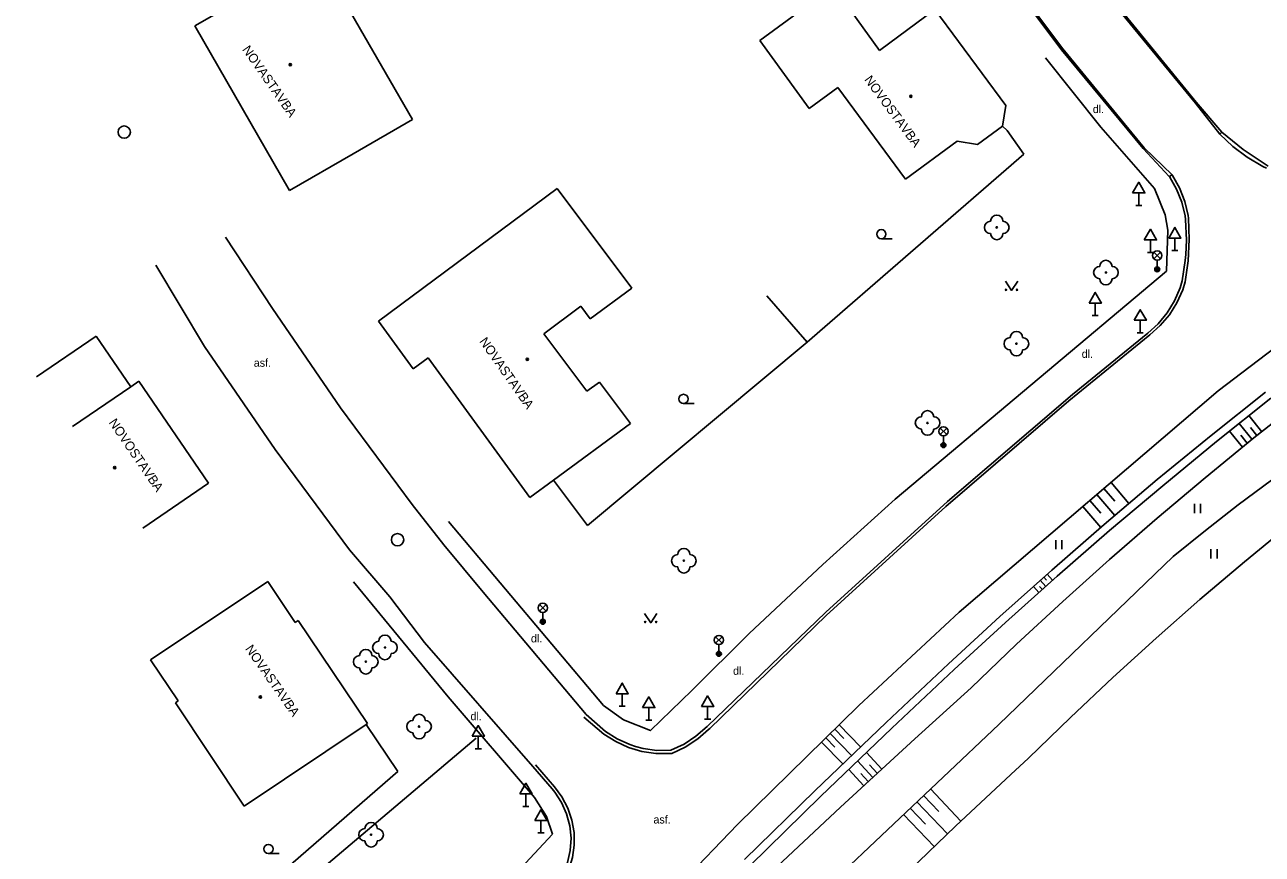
# Model space of a CAD drawing. Extents: x -539515 to -538098, y -1182060 to -1180157.
# Drawn here: x -538555.7 to -538455.2, y -1180570 to -1180502.6 of the extents above; entities that cross this region are included whole.
import ezdxf

# ---------------------------------------------------------------- set-up
doc = ezdxf.new("R2010")
doc.units = 0
for name, color, linetype in [('Vrstva 1', 7, 'Continuous'), ('Vrstva 11', 7, 'Continuous'), ('Vrstva 13', 7, 'Continuous'), ('Vrstva 22', 7, 'Continuous'), ('Vrstva 27', 7, 'Continuous'), ('Vrstva 29', 7, 'Continuous'), ('Vrstva 33', 7, 'Continuous'), ('Vrstva 34', 7, 'Continuous'), ('Vrstva 36', 7, 'Continuous'), ('Vrstva 39', 7, 'Continuous'), ('Vrstva 40', 7, 'Continuous'), ('Vrstva 41', 7, 'Continuous'), ('Vrstva 68', 7, 'Continuous'), ('Vrstva 88', 7, 'Continuous')]:
    doc.layers.add(name, color=color, linetype=linetype)

msp = doc.modelspace()

# ---------------------------------------------------------------- linework, layer by layer
at = {"layer": 'Vrstva 1'}
for p, q in [((-538531.89, -1180496.97), (-538524.2, -1180510.33)), ((-538535.815, -1180499.234), (-538541.88, -1180502.72)), ((-538490.01, -1180499.51), (-538495.99, -1180503.89)), ((-538486.26, -1180504.7), (-538490.01, -1180499.51)), ((-538481.76, -1180501.37), (-538486.26, -1180504.7)), ((-538476, -1180509.17), (-538481.76, -1180501.37)), ((-538541.88, -1180502.72), (-538534.2, -1180516.08)), ((-538495.99, -1180503.89), (-538491.99, -1180509.42)), ((-538491.99, -1180509.42), (-538489.64, -1180507.73)), ((-538489.64, -1180507.73), (-538484.14, -1180515.18)), ((-538476.28, -1180510.87), (-538476, -1180509.17)), ((-538524.2, -1180510.33), (-538529.03, -1180513.11)), ((-538478.29, -1180512.34), (-538476.28, -1180510.87)), ((-538484.14, -1180515.18), (-538479.96, -1180512.09)), ((-538479.96, -1180512.09), (-538478.29, -1180512.34)), ((-538534.2, -1180516.08), (-538529.03, -1180513.11)), ((-538512.45, -1180515.94), (-538526.97, -1180526.71)), ((-538512.45, -1180515.94), (-538506.39, -1180524.03)), ((-538506.39, -1180524.03), (-538509.77, -1180526.53)), ((-538510.54, -1180525.5), (-538513.53, -1180527.73)), ((-538509.77, -1180526.53), (-538510.54, -1180525.5)), ((-538526.97, -1180526.71), (-538524.14, -1180530.59)), ((-538513.53, -1180527.73), (-538510.03, -1180532.41)), ((-538549.91, -1180527.92), (-538554.757, -1180531.238)), ((-538547.088, -1180532.043), (-538549.91, -1180527.92)), ((-538524.14, -1180530.59), (-538522.932, -1180529.702)), ((-538522.932, -1180529.702), (-538514.66, -1180541.04)), ((-538540.78, -1180539.87), (-538546.44, -1180531.6)), ((-538510.03, -1180532.41), (-538509.02, -1180531.67)), ((-538509.02, -1180531.67), (-538506.492, -1180535.028)), ((-538540.78, -1180539.87), (-538546.121, -1180543.525)), ((-538545.5, -1180554.24), (-538535.97, -1180547.86)), ((-538535.97, -1180547.86), (-538533.726, -1180551.196)), ((-538533.726, -1180551.196), (-538533.48, -1180551.03)), ((-538533.48, -1180551.03), (-538527.85, -1180559.4)), ((-538545.5, -1180554.24), (-538543.25, -1180557.58)), ((-538543.25, -1180557.58), (-538543.47, -1180557.74)), ((-538543.47, -1180557.74), (-538537.89, -1180566.12))]:
    msp.add_line(p, q, dxfattribs=at)
for points in [[(-538546.44, -1180531.6), (-538547.088, -1180532.043), (-538551.814, -1180535.278)], [(-538514.66, -1180541.04), (-538512.748, -1180539.632), (-538506.492, -1180535.028)], [(-538527.85, -1180559.4), (-538527.979, -1180559.486), (-538537.89, -1180566.12)]]:
    msp.add_lwpolyline(points, dxfattribs=at)
at = {"layer": 'Vrstva 11'}
msp.add_line((-538474.55, -1180513.14), (-538475.88, -1180511.21), dxfattribs=at)
at = {"layer": 'Vrstva 13'}
for p, q in [((-538477.44, -1180496.43), (-538471.38, -1180504.58)), ((-538467.02, -1180501.18), (-538460.6, -1180508.99)), ((-538471.38, -1180504.58), (-538464.76, -1180512.61)), ((-538472.78, -1180505.3), (-538468.27, -1180510.93)), ((-538460.6, -1180508.99), (-538458.62, -1180511.51)), ((-538468.27, -1180510.93), (-538463.92, -1180515.93)), ((-538458.62, -1180511.51), (-538458.44, -1180511.34)), ((-538464.76, -1180512.61), (-538462.49, -1180514.82)), ((-538462.72, -1180514.95), (-538462.49, -1180514.82)), ((-538462.94, -1180522.64), (-538485, -1180541.17)), ((-538470.874, -1180533.185), (-538464.31, -1180527.83)), ((-538459.329, -1180536.003), (-538454.911, -1180532.477)), ((-538480.871, -1180541.763), (-538470.874, -1180533.185)), ((-538458.895, -1180536.501), (-538454.481, -1180532.978)), ((-538463.696, -1180539.59), (-538459.329, -1180536.003)), ((-538463.259, -1180540.086), (-538458.895, -1180536.501)), ((-538468.012, -1180543.24), (-538463.696, -1180539.59)), ((-538467.572, -1180543.732), (-538463.259, -1180540.086)), ((-538490.603, -1180550.641), (-538480.871, -1180541.763)), ((-538508.68, -1180557.96), (-538521.27, -1180542.98)), ((-538472.277, -1180546.95), (-538468.012, -1180543.24)), ((-538471.833, -1180547.438), (-538467.572, -1180543.732)), ((-538476.488, -1180550.72), (-538472.277, -1180546.95)), ((-538529.01, -1180547.9), (-538521.31, -1180557.24)), ((-538476.041, -1180551.205), (-538471.833, -1180547.438)), ((-538500.06, -1180559.81), (-538490.603, -1180550.641)), ((-538480.645, -1180554.549), (-538476.488, -1180550.72)), ((-538480.195, -1180555.031), (-538476.041, -1180551.205)), ((-538485.72, -1180559.321), (-538480.645, -1180554.549)), ((-538485.256, -1180559.792), (-538480.195, -1180555.031)), ((-538521.31, -1180557.24), (-538514.29, -1180565.43)), ((-538508.65, -1180560.27), (-538510.28, -1180558.89)), ((-538491.51, -1180564.87), (-538485.72, -1180559.321)), ((-538491.045, -1180565.338), (-538485.256, -1180559.792)), ((-538514.22, -1180562.76), (-538512.67, -1180564.56)), ((-538497.245, -1180570.476), (-538491.51, -1180564.87)), ((-538496.777, -1180570.942), (-538491.045, -1180565.338)), ((-538512.82, -1180568.41), (-538518.83, -1180574.84))]:
    msp.add_line(p, q, dxfattribs=at)
for points in [[(-538458.62, -1180511.51), (-538457.552, -1180512.51), (-538456.381, -1180513.388), (-538455.121, -1180514.133), (-538454.83, -1180514.28)], [(-538461.19, -1180518.11), (-538461.464, -1180516.974), (-538461.89, -1180515.886), (-538462.46, -1180514.866), (-538462.49, -1180514.82)], [(-538463.92, -1180515.93), (-538463.06, -1180518.08), (-538462.84, -1180519.32), (-538462.94, -1180522.64)], [(-538461.42, -1180523.52), (-538461.177, -1180521.799), (-538461.093, -1180520.062), (-538461.169, -1180518.326), (-538461.19, -1180518.11)], [(-538464.31, -1180527.83), (-538463.454, -1180527.062), (-538462.712, -1180526.183), (-538462.099, -1180525.21), (-538461.627, -1180524.161), (-538461.42, -1180523.52)], [(-538485, -1180541.17), (-538490.88, -1180546.48), (-538496.85, -1180552.09), (-538501.51, -1180556.73)], [(-538501.51, -1180556.73), (-538504.88, -1180559.98), (-538507.06, -1180559.12), (-538508.68, -1180557.96)], [(-538503.14, -1180561.84), (-538502.058, -1180561.328), (-538501.02, -1180560.65), (-538500.147, -1180559.897), (-538500.06, -1180559.81)], [(-538508.65, -1180560.27), (-538507.689, -1180560.883), (-538506.652, -1180561.355), (-538505.559, -1180561.678), (-538504.432, -1180561.844), (-538503.292, -1180561.851), (-538503.14, -1180561.84)], [(-538512.67, -1180564.56), (-538512.059, -1180565.382), (-538511.584, -1180566.289), (-538511.255, -1180567.259), (-538511.081, -1180568.269), (-538511.066, -1180569.293), (-538511.211, -1180570.307), (-538511.511, -1180571.286), (-538511.96, -1180572.207), (-538512.26, -1180572.67)], [(-538514.29, -1180565.43), (-538513.32, -1180566.97), (-538512.82, -1180568.41)]]:
    msp.add_lwpolyline(points, dxfattribs=at)
at = {"layer": 'Vrstva 22'}
for centre in [(-538476.74, -1180519.09), (-538467.87, -1180522.76), (-538475.14, -1180528.54), (-538482.36, -1180534.98), (-538502.16, -1180546.18), (-538526.44, -1180553.23), (-538528, -1180554.39), (-538523.67, -1180559.66), (-538527.57, -1180568.45)]:
    msp.add_circle(centre, 0.05, dxfattribs=at)
for centre, start, end in [((-538477.24, -1180519.09), 90, 270), ((-538476.74, -1180518.59), 0, 180), ((-538476.24, -1180519.09), 270, 90), ((-538476.74, -1180519.59), 180, 0), ((-538467.87, -1180522.26), 0, 180), ((-538468.37, -1180522.76), 90, 270), ((-538467.37, -1180522.76), 270, 90), ((-538467.87, -1180523.26), 180, 0), ((-538475.14, -1180528.04), 0, 180), ((-538475.64, -1180528.54), 90, 270), ((-538474.64, -1180528.54), 270, 90), ((-538475.14, -1180529.04), 180, 0), ((-538482.86, -1180534.98), 90, 270), ((-538482.36, -1180534.48), 0, 180), ((-538481.86, -1180534.98), 270, 90), ((-538482.36, -1180535.48), 180, 0), ((-538502.66, -1180546.18), 90, 270), ((-538502.16, -1180545.68), 0, 180), ((-538501.66, -1180546.18), 270, 90), ((-538502.16, -1180546.68), 180, 0), ((-538526.94, -1180553.23), 90, 270), ((-538526.44, -1180552.73), 0, 180), ((-538525.94, -1180553.23), 270, 90), ((-538528.5, -1180554.39), 90, 270), ((-538528, -1180553.89), 0, 180), ((-538527.5, -1180554.39), 270, 90), ((-538526.44, -1180553.73), 180, 0), ((-538528, -1180554.89), 180, 0), ((-538523.67, -1180559.16), 0, 180), ((-538524.17, -1180559.66), 90, 270), ((-538523.17, -1180559.66), 270, 90), ((-538523.67, -1180560.16), 180, 0), ((-538528.07, -1180568.45), 90, 270), ((-538527.57, -1180567.95), 0, 180), ((-538527.07, -1180568.45), 270, 90), ((-538527.57, -1180568.95), 180, 0)]:
    msp.add_arc(centre, 0.5, start, end, dxfattribs=at)
at = {"layer": 'Vrstva 27'}
for p, q in [((-538455.212, -1180535.693), (-538456.251, -1180534.379)), ((-538456.768, -1180536.948), (-538457.833, -1180535.644)), ((-538455.994, -1180536.315), (-538457.053, -1180535.019)), ((-538455.604, -1180536.003), (-538456.123, -1180535.347)), ((-538456.381, -1180536.632), (-538456.912, -1180535.981)), ((-538467.456, -1180539.823), (-538465.995, -1180541.534)), ((-538468.597, -1180540.796), (-538467.14, -1180542.503)), ((-538468.027, -1180540.309), (-538467.143, -1180541.346)), ((-538469.738, -1180541.77), (-538468.283, -1180543.476)), ((-538469.168, -1180541.283), (-538468.283, -1180542.319)), ((-538472.754, -1180548.263), (-538473.199, -1180547.766)), ((-538472.697, -1180547.765), (-538472.919, -1180547.517)), ((-538472.196, -1180547.763), (-538472.638, -1180547.269)), ((-538473.313, -1180548.764), (-538473.759, -1180548.265)), ((-538473.034, -1180548.513), (-538473.257, -1180548.265)), ((-538489.903, -1180559.872), (-538489.164, -1180560.634)), ((-538489.547, -1180559.522), (-538487.81, -1180561.311)), ((-538490.974, -1180560.924), (-538489.254, -1180562.695)), ((-538490.617, -1180560.573), (-538489.884, -1180561.328)), ((-538490.26, -1180560.223), (-538488.532, -1180562.003)), ((-538486.074, -1180563.115), (-538487.322, -1180561.758)), ((-538486.81, -1180563.792), (-538488.045, -1180562.45)), ((-538486.442, -1180563.453), (-538487.063, -1180562.779)), ((-538487.545, -1180564.469), (-538488.767, -1180563.142)), ((-538487.178, -1180564.131), (-538487.792, -1180563.463)), ((-538479.649, -1180567.345), (-538482.108, -1180564.723)), ((-538480.735, -1180568.38), (-538483.233, -1180565.785)), ((-538481.441, -1180566.565), (-538482.687, -1180565.27)), ((-538481.816, -1180569.42), (-538484.323, -1180566.816)), ((-538482.527, -1180567.6), (-538483.778, -1180566.3))]:
    msp.add_line(p, q, dxfattribs=at)
for centre in [(-538547.62, -1180511.34), (-538525.42, -1180544.47)]:
    msp.add_circle(centre, 0.5, dxfattribs=at)
at = {"layer": 'Vrstva 29'}
for p, q in [((-538455.85, -1180536.198), (-538451.841, -1180533.026)), ((-538459.809, -1180539.432), (-538455.85, -1180536.198)), ((-538463.717, -1180542.728), (-538459.809, -1180539.432)), ((-538467.574, -1180546.084), (-538463.717, -1180542.728)), ((-538476.57, -1180559.49), (-538462.4, -1180545.85)), ((-538471.377, -1180549.501), (-538467.574, -1180546.084)), ((-538460.233, -1180549.343), (-538456.618, -1180546.273)), ((-538475.126, -1180552.976), (-538471.377, -1180549.501)), ((-538478.82, -1180556.51), (-538475.126, -1180552.976)), ((-538483.403, -1180560.656), (-538478.82, -1180556.51)), ((-538491.27, -1180573.38), (-538476.57, -1180559.49)), ((-538489.439, -1180566.212), (-538483.403, -1180560.656)), ((-538475.601, -1180563.549), (-538474.16, -1180562.22)), ((-538480.09, -1180567.758), (-538475.601, -1180563.549)), ((-538495.421, -1180571.827), (-538489.439, -1180566.212)), ((-538484.523, -1180572.025), (-538480.09, -1180567.758))]:
    msp.add_line(p, q, dxfattribs=at)
for points in [[(-538457.122, -1180541.638), (-538454.41, -1180539.626), (-538451.651, -1180537.68)], [(-538456.618, -1180546.273), (-538452.951, -1180543.264), (-538449.235, -1180540.317)], [(-538462.4, -1180545.85), (-538459.786, -1180543.713), (-538457.122, -1180541.638)], [(-538467.305, -1180555.664), (-538463.795, -1180552.474), (-538460.233, -1180549.343)], [(-538474.16, -1180562.22), (-538470.76, -1180558.913), (-538467.305, -1180555.664)]]:
    msp.add_lwpolyline(points, dxfattribs=at)
at = {"layer": 'Vrstva 33'}
for p, q in [((-538463.965, -1180521.64), (-538463.435, -1180521.11)), ((-538463.965, -1180521.11), (-538463.435, -1180521.64)), ((-538463.7, -1180521.75), (-538463.7, -1180522.5)), ((-538481.335, -1180535.93), (-538480.805, -1180535.4)), ((-538481.335, -1180535.4), (-538480.805, -1180535.93)), ((-538481.07, -1180536.04), (-538481.07, -1180536.79)), ((-538513.885, -1180550.28), (-538513.355, -1180549.75)), ((-538513.885, -1180549.75), (-538513.355, -1180550.28)), ((-538513.62, -1180550.39), (-538513.62, -1180551.14)), ((-538499.575, -1180552.89), (-538499.045, -1180552.36)), ((-538499.575, -1180552.36), (-538499.045, -1180552.89)), ((-538499.31, -1180553), (-538499.31, -1180553.75))]:
    msp.add_line(p, q, dxfattribs=at)
for centre, radius in [((-538463.7, -1180521.375), 0.375), ((-538463.7, -1180522.5), 0.2), ((-538463.7, -1180522.5), 0.145), ((-538463.7, -1180522.5), 0.0876), ((-538481.07, -1180535.665), 0.375), ((-538481.07, -1180536.79), 0.2), ((-538481.07, -1180536.79), 0.145), ((-538481.07, -1180536.79), 0.0876), ((-538513.62, -1180550.015), 0.375), ((-538513.62, -1180551.14), 0.2), ((-538513.62, -1180551.14), 0.145), ((-538513.62, -1180551.14), 0.0876), ((-538499.31, -1180552.625), 0.375), ((-538499.31, -1180553.75), 0.2), ((-538499.31, -1180553.75), 0.145), ((-538499.31, -1180553.75), 0.0876)]:
    msp.add_circle(centre, radius, dxfattribs=at)
at = {"layer": 'Vrstva 34'}
for p, q in [((-538465.2, -1180516.292), (-538465.2, -1180517.31)), ((-538465.45, -1180517.31), (-538464.95, -1180517.31)), ((-538464.25, -1180520.112), (-538464.25, -1180521.13)), ((-538462.27, -1180519.952), (-538462.27, -1180520.97)), ((-538464.5, -1180521.13), (-538464, -1180521.13)), ((-538462.52, -1180520.97), (-538462.02, -1180520.97)), ((-538468.74, -1180525.242), (-538468.74, -1180526.26)), ((-538468.99, -1180526.26), (-538468.49, -1180526.26)), ((-538465.08, -1180526.642), (-538465.08, -1180527.66)), ((-538465.33, -1180527.66), (-538464.83, -1180527.66)), ((-538507.17, -1180556.992), (-538507.17, -1180558.01)), ((-538507.42, -1180558.01), (-538506.92, -1180558.01)), ((-538500.23, -1180558.032), (-538500.23, -1180559.05)), ((-538505.01, -1180558.122), (-538505.01, -1180559.14)), ((-538500.48, -1180559.05), (-538499.98, -1180559.05)), ((-538505.26, -1180559.14), (-538504.76, -1180559.14)), ((-538518.86, -1180560.442), (-538518.86, -1180561.46)), ((-538519.11, -1180561.46), (-538518.61, -1180561.46)), ((-538514.99, -1180565.132), (-538514.99, -1180566.15)), ((-538515.24, -1180566.15), (-538514.74, -1180566.15)), ((-538513.77, -1180567.292), (-538513.77, -1180568.31)), ((-538514.02, -1180568.31), (-538513.52, -1180568.31))]:
    msp.add_line(p, q, dxfattribs=at)
for points in [[(-538465.7, -1180516.292), (-538464.7, -1180516.292), (-538465.2, -1180515.426)], [(-538464.75, -1180520.112), (-538463.75, -1180520.112), (-538464.25, -1180519.246)], [(-538462.77, -1180519.952), (-538461.77, -1180519.952), (-538462.27, -1180519.086)], [(-538469.24, -1180525.242), (-538468.24, -1180525.242), (-538468.74, -1180524.376)], [(-538465.58, -1180526.642), (-538464.58, -1180526.642), (-538465.08, -1180525.776)], [(-538507.67, -1180556.992), (-538506.67, -1180556.992), (-538507.17, -1180556.126)], [(-538505.51, -1180558.122), (-538504.51, -1180558.122), (-538505.01, -1180557.256)], [(-538500.73, -1180558.032), (-538499.73, -1180558.032), (-538500.23, -1180557.166)], [(-538519.36, -1180560.442), (-538518.36, -1180560.442), (-538518.86, -1180559.576)], [(-538515.49, -1180565.132), (-538514.49, -1180565.132), (-538514.99, -1180564.266)], [(-538514.27, -1180567.292), (-538513.27, -1180567.292), (-538513.77, -1180566.426)]]:
    msp.add_lwpolyline(points, close=True, dxfattribs=at)
at = {"layer": 'Vrstva 36'}
for p, q in [((-538486.112, -1180520.016), (-538485.237, -1180520.016)), ((-538502.188, -1180533.405), (-538501.313, -1180533.405)), ((-538460.682, -1180542.32), (-538460.682, -1180541.57)), ((-538460.182, -1180542.32), (-538460.182, -1180541.57)), ((-538471.938, -1180545.253), (-538471.938, -1180544.503)), ((-538471.438, -1180545.253), (-538471.438, -1180544.503)), ((-538459.339, -1180545.998), (-538459.339, -1180545.248)), ((-538458.839, -1180545.998), (-538458.839, -1180545.248)), ((-538535.908, -1180569.985), (-538535.033, -1180569.985))]:
    msp.add_line(p, q, dxfattribs=at)
for points in [[(-538476.036, -1180523.467), (-538475.536, -1180524.217), (-538475.036, -1180523.467)], [(-538505.353, -1180550.466), (-538504.853, -1180551.216), (-538504.353, -1180550.466)]]:
    msp.add_lwpolyline(points, dxfattribs=at)
for centre, radius in [((-538486.112, -1180519.641), 0.375), ((-538475.986, -1180524.167), 0.05), ((-538475.087, -1180524.167), 0.05), ((-538502.188, -1180533.03), 0.375), ((-538505.303, -1180551.166), 0.05), ((-538504.404, -1180551.166), 0.05), ((-538535.908, -1180569.61), 0.375)]:
    msp.add_circle(centre, radius, dxfattribs=at)
at = {"layer": 'Vrstva 39'}
for centre, radius in [((-538534.136, -1180505.87), 0.09), ((-538534.136, -1180505.87), 0.0398), ((-538483.717, -1180508.429), 0.09), ((-538483.717, -1180508.429), 0.0398), ((-538514.878, -1180529.815), 0.09), ((-538514.878, -1180529.815), 0.0398), ((-538548.395, -1180538.609), 0.09), ((-538548.395, -1180538.609), 0.0398), ((-538536.558, -1180557.255), 0.09), ((-538536.558, -1180557.255), 0.0398)]:
    msp.add_circle(centre, radius, dxfattribs=at)
at = {"layer": 'Vrstva 68'}
for p, q in [((-538476.28, -1180510.87), (-538475.88, -1180511.21)), ((-538474.55, -1180513.14), (-538492.13, -1180528.43)), ((-538492.13, -1180528.43), (-538495.411, -1180524.657)), ((-538492.13, -1180528.43), (-538509.99, -1180543.32)), ((-538509.99, -1180543.32), (-538512.748, -1180539.632)), ((-538527.979, -1180559.486), (-538525.4, -1180563.32)), ((-538525.4, -1180563.32), (-538543.66, -1180579.17))]:
    msp.add_line(p, q, dxfattribs=at)
msp.add_lwpolyline([(-538519.04, -1180560.6), (-538535.1, -1180574.2), (-538547.25, -1180584.93), (-538564.65, -1180599.97)], dxfattribs=at)
at = {"layer": 'Vrstva 88'}
for p, q in [((-538477.56, -1180496.5), (-538471.49, -1180504.66)), ((-538466.93, -1180501.09), (-538460.53, -1180508.91)), ((-538471.49, -1180504.66), (-538464.85, -1180512.69)), ((-538460.53, -1180508.91), (-538458.44, -1180511.34)), ((-538464.85, -1180512.69), (-538462.72, -1180514.95)), ((-538539.39, -1180519.89), (-538535.58, -1180525.68)), ((-538541.1, -1180528.76), (-538545.06, -1180522.16)), ((-538448.086, -1180524.207), (-538458.74, -1180532.38)), ((-538535.58, -1180525.68), (-538530.062, -1180533.762)), ((-538470.571, -1180532.671), (-538464.46, -1180527.69)), ((-538541.1, -1180528.76), (-538535.369, -1180537.143)), ((-538480.735, -1180541.367), (-538470.571, -1180532.671)), ((-538458.74, -1180532.38), (-538479.8, -1180550.36)), ((-538530.062, -1180533.762), (-538524.219, -1180541.612)), ((-538535.369, -1180537.143), (-538529.312, -1180545.294)), ((-538490.634, -1180550.362), (-538480.735, -1180541.367)), ((-538518.47, -1180548.73), (-538510.09, -1180558.69)), ((-538500.26, -1180559.65), (-538490.634, -1180550.362)), ((-538479.8, -1180550.36), (-538487.954, -1180557.958)), ((-538514.42, -1180562.9), (-538523.24, -1180552.84)), ((-538487.954, -1180557.958), (-538497.8, -1180567.627)), ((-538510.09, -1180558.69), (-538508.52, -1180560.06)), ((-538512.87, -1180564.71), (-538514.42, -1180562.9)), ((-538497.8, -1180567.627), (-538507.361, -1180577.577))]:
    msp.add_line(p, q, dxfattribs=at)
for points in [[(-538458.44, -1180511.34), (-538456.723, -1180512.771), (-538454.863, -1180514.009), (-538454.69, -1180514.11)], [(-538461.44, -1180518.14), (-538461.705, -1180517.039), (-538462.123, -1180515.987), (-538462.684, -1180515.003), (-538462.72, -1180514.95)], [(-538461.67, -1180523.43), (-538461.423, -1180521.783), (-538461.38, -1180521.28), (-538461.336, -1180520.119), (-538461.408, -1180518.455), (-538461.44, -1180518.14)], [(-538464.46, -1180527.69), (-538463.619, -1180526.916), (-538462.895, -1180526.033), (-538462.301, -1180525.058), (-538461.849, -1180524.008), (-538461.67, -1180523.43)], [(-538524.219, -1180541.612), (-538521.66, -1180544.89), (-538518.47, -1180548.73)], [(-538529.312, -1180545.294), (-538526.04, -1180549.12), (-538523.24, -1180552.84)], [(-538508.52, -1180560.06), (-538507.57, -1180560.663), (-538506.544, -1180561.126), (-538506.08, -1180561.28), (-538505.462, -1180561.438), (-538504.348, -1180561.594), (-538503.21, -1180561.59)], [(-538503.21, -1180561.59), (-538502.145, -1180561.082), (-538501.18, -1180560.45), (-538500.26, -1180559.65)], [(-538512.49, -1180572.49), (-538511.976, -1180571.629), (-538511.604, -1180570.698), (-538511.386, -1180569.72), (-538511.325, -1180568.719), (-538511.425, -1180567.721), (-538511.604, -1180567.042), (-538511.681, -1180566.752), (-538512.088, -1180565.836), (-538512.636, -1180564.996), (-538512.87, -1180564.71)]]:
    msp.add_lwpolyline(points, dxfattribs=at)

# ---------------------------------------------------------------- texts
at = {"layer": 'Vrstva 40'}
for s, p in [('dl.', (-538468.933, -1180509.799)), ('asf.', (-538537.1, -1180530.415)), ('dl.', (-538469.838, -1180529.691)), ('dl.', (-538514.581, -1180552.82)), ('dl.', (-538498.163, -1180555.452)), ('dl.', (-538519.491, -1180559.143)), ('asf.', (-538504.629, -1180567.539))]:
    msp.add_text(s, height=0.65, dxfattribs=at).set_placement(p)
at = {"layer": 'Vrstva 41'}
for s, rotation, p in [('NOVASTAVBA', 305, (-538538.071, -1180504.638)), ('NOVOSTAVBA', 306.43678, (-538487.537, -1180507.092)), ('NOVASTAVBA', 305, (-538518.805, -1180528.356)), ('NOVOSTAVBA', 304.42209, (-538548.914, -1180534.95)), ('NOVASTAVBA', 305, (-538537.831, -1180553.347))]:
    msp.add_text(s, height=0.75, rotation=rotation, dxfattribs=at).set_placement(p)

doc.saveas('drawing.dxf')
